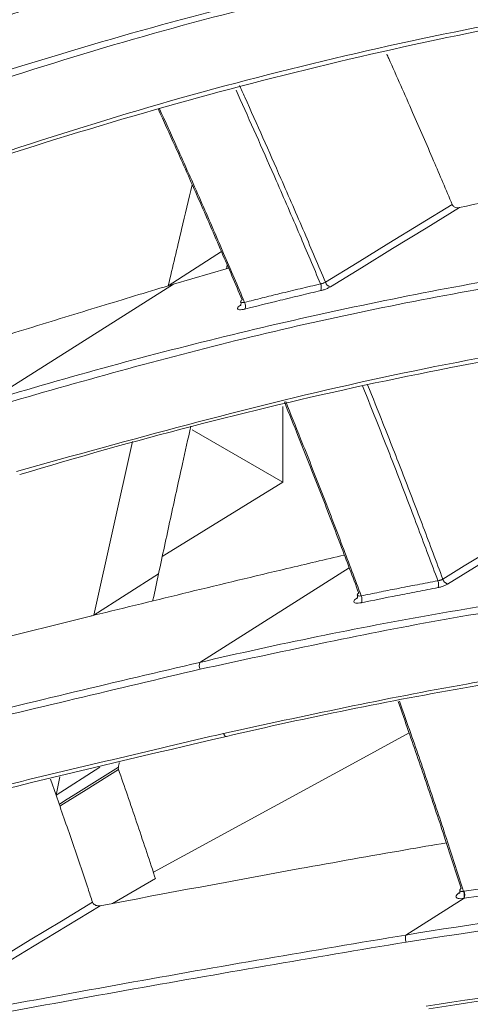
# Model space of a CAD drawing. Header units: millimetres. Extents: x 0 to 1118, y 0 to 864.
# Tile 289 of 313: x 831.27 to 835.42, y 592.36 to 601.42. Entities that reach past the tile are written whole.
import ezdxf

# ---------------------------------------------------------------- set-up
doc = ezdxf.new("R2010")
doc.units = ezdxf.units.MM

msp = doc.modelspace()

# ---------------------------------------------------------------- linework, layer by layer
at = {"color": 9, "linetype": 'Continuous', "lineweight": 0}
for p, q in [((833.129, 599.2887), (832.6393, 598.9742)), ((832.6862, 598.9884), (830.9898, 597.9147)), ((834.3046, 596.379), (832.9284, 595.5098)), ((832.5497, 596.3244), (831.9555, 595.9429)), ((834.3746, 596.1016), (834.3798, 596.105)), ((832.0093, 594.5461), (831.6067, 594.2876)), ((835.3609, 593.4043), (836.0676, 593.5131)), ((835.3139, 593.389), (835.3219, 593.3942)), ((835.3568, 593.4037), (835.3609, 593.4043)), ((835.3619, 593.3397), (834.8263, 593.0023))]:
    msp.add_line(p, q, dxfattribs=at)
at = {"color": 7, "linetype": 'Continuous', "lineweight": 15}
for p, q in [((833.1746, 599.1305), (833.1823, 599.1639)), ((833.1942, 599.1362), (832.6862, 598.9884)), ((832.6862, 598.9884), (832.6393, 598.9742)), ((833.6924, 597.167), (833.6924, 597.8637)), ((832.8594, 597.6479), (833.6924, 597.167)), ((832.3106, 597.5427), (831.9555, 595.9429)), ((832.5839, 596.4832), (833.6924, 597.167)), ((831.6418, 594.4568), (831.6067, 594.2876)), ((831.5544, 594.4356), (831.6067, 594.2876)), ((832.1266, 593.2928), (832.5205, 593.5227))]:
    msp.add_line(p, q, dxfattribs=at)
at = {"color": 9, "linetype": 'Continuous', "lineweight": 0, "flags": 128}
for points in [[(834.0849, 599.0069), (834.3765, 599.1856), (834.6681, 599.3643), (834.9597, 599.5429), (835.2513, 599.7216)], [(835.3182, 599.6923), (835.011, 599.504), (834.7038, 599.3158), (834.4171, 599.1401), (834.1304, 598.9644)], [(835.1648, 596.2759), (835.3632, 596.3967), (835.5616, 596.5175), (835.9487, 596.7532), (836.3358, 596.9889)], [(836.4025, 596.9567), (836.1826, 596.8227), (835.7854, 596.5808), (835.4977, 596.4056), (835.2099, 596.2303)], [(831.6359, 594.204), (831.6857, 594.2353), (831.7887, 594.3), (831.9843, 594.4229), (832.18, 594.5457)], [(832.1814, 594.5256), (831.8828, 594.338), (831.8826, 594.3379), (831.6767, 594.2086), (831.6419, 594.1867)], [(835.3139, 593.389), (835.3205, 593.3891), (835.3211, 593.3892)], [(830.7963, 592.6099), (831.0828, 592.7834), (831.3692, 592.957), (831.6556, 593.1305), (831.9421, 593.304)], [(835.3619, 593.3397), (835.3619, 593.3397), (835.3598, 593.3393), (835.3588, 593.3392), (835.3577, 593.339)], [(832.014, 593.2719), (831.7097, 593.0875), (831.4053, 592.9031), (831.1233, 592.7322), (830.8413, 592.5614)]]:
    msp.add_lwpolyline(points, dxfattribs=at)
at = {"color": 7, "linetype": 'Continuous', "lineweight": 15, "flags": 128}
for points in [[(834.8556, 594.8604), (834.4366, 594.6324), (832.5019, 593.5794)], [(833.1487, 594.857), (833.1519, 594.8489), (833.1553, 594.8418), (833.159, 594.8358), (833.1627, 594.8313), (833.1664, 594.8283), (833.1699, 594.8269), (833.173, 594.8273), (833.1757, 594.8294)]]:
    msp.add_lwpolyline(points, dxfattribs=at)
at = {"color": 9, "linetype": 'Continuous', "lineweight": 0}
for centre, radius, start, end in [((833.9616, 598.9571), 0.0859, 341.1951, 23.36224), ((834.147, 599.0278), 0.0655, 198.56408, 255.32229), ((833.2636, 598.7862), 0.0854, 341.99871, 24.37266), ((835.2307, 596.296), 0.0689, 196.99246, 252.43765), ((835.0335, 596.2273), 0.0927, 341.15406, 21.0719), ((834.3291, 596.0871), 0.0923, 341.97205, 22.0727), ((833.0176, 595.4835), 0.093, 163.59, 203.42009), ((835.2634, 593.3699), 0.0993, 341.88065, 19.8777), ((835.2675, 593.3706), 0.0993, 341.87565, 19.87788), ((834.922, 592.9718), 0.1005, 162.33129, 199.90039)]:
    msp.add_arc(centre, radius, start, end, dxfattribs=at)
for points, knots in [([(829.0226, 600.2202), (829.0226, 600.2202), (829.986, 600.5788), (831.9324, 601.2291), (834.8597, 601.9709), (837.7924, 602.4721), (840.6491, 602.7159), (843.4494, 602.7126), (846.1931, 602.4673), (848.9331, 601.9651), (850.7395, 601.4511), (851.6335, 601.1494), (851.6335, 601.1494)], [0, 0, 0, 0, 0.000001, 0.129872, 0.260449, 0.387211, 0.514752, 0.634012, 0.75403, 0.876553, 0.999999, 1, 1, 1, 1]), ([(851.6094, 601.0907), (850.7379, 601.3588), (848.9949, 601.8948), (846.2854, 602.3894), (843.5186, 602.6508), (840.6762, 602.6573), (837.7946, 602.4128), (834.872, 601.9104), (831.9402, 601.1799), (830.0026, 600.5012), (829.031, 600.1609)], [0, 0, 0, 0, 0.119572, 0.239151, 0.362177, 0.485213, 0.611968, 0.739525, 0.8694, 1, 1, 1, 1]), ([(833.2939, 600.8163), (833.3103, 600.7801), (833.4396, 600.4954), (833.6399, 600.0443), (833.8861, 599.4771), (834.0207, 599.1588), (834.0849, 599.0069)], [0, 0, 0, 0, 0.060162, 0.473279, 0.748588, 1, 1, 1, 1]), ([(834.0404, 598.9911), (833.9767, 599.1418), (833.8427, 599.4588), (833.5971, 600.0245), (833.4007, 600.4672), (833.2752, 600.7436), (833.2625, 600.7716)], [0, 0, 0, 0, 0.253455, 0.533091, 0.952701, 1, 1, 1, 1]), ([(832.5582, 600.6026), (832.6119, 600.4846), (832.7395, 600.2043), (832.9365, 599.7609), (833.1442, 599.2851), (833.2775, 598.9717), (833.3414, 598.8215)], [0, 0, 0, 0, 0.19907, 0.473228, 0.747406, 1, 1, 1, 1]), ([(830.9898, 597.9147), (830.9898, 597.9147), (831.7322, 598.1388), (833.2237, 598.5455), (835.4865, 599.0259), (837.7712, 599.3673), (840.2425, 599.5758), (842.8897, 599.6003), (845.6923, 599.3826), (848.47, 598.9135), (850.2885, 598.4303), (851.1894, 598.1452), (851.1894, 598.1452)], [0, 0, 0, 0, 0.000001, 0.111086, 0.222167, 0.334764, 0.447357, 0.585045, 0.7236, 0.861309, 0.999999, 1, 1, 1, 1]), ([(851.1665, 598.0859), (850.2668, 598.3443), (848.4609, 598.8631), (845.6894, 599.3169), (842.8853, 599.5393), (840.2521, 599.5142), (837.7992, 599.3087), (835.5283, 598.97), (833.2567, 598.4976), (831.7496, 598.068), (830.9961, 597.8533)], [0, 0, 0, 0, 0.1376894, 0.2763789, 0.4140537, 0.5526178, 0.6636792, 0.7747446, 0.8873706, 1, 1, 1, 1]), ([(833.3414, 598.8215), (833.3956, 598.8351), (833.5039, 598.8623), (833.6746, 598.9041), (833.8534, 598.9472), (833.9781, 598.9765), (834.0404, 598.9911)], [0, 0, 0, 0, 0.232719, 0.465443, 0.732718, 1, 1, 1, 1]), ([(834.0404, 598.9911), (834.0429, 598.9915), (834.0479, 598.9924), (834.0557, 598.9944), (834.0636, 598.9969), (834.0713, 598.9999), (834.0786, 599.0032), (834.0828, 599.0057), (834.0849, 599.0069)], [0, 0, 0, 0, 0.158417, 0.320826, 0.488355, 0.660786, 0.827908, 1, 1, 1, 1]), ([(834.0429, 598.9294), (833.9806, 598.9147), (833.8561, 598.8855), (833.6234, 598.8294), (833.453, 598.7869), (833.3448, 598.7598)], [0, 0, 0, 0, 0.267276, 0.534557, 1, 1, 1, 1]), ([(834.0429, 598.9294), (834.0477, 598.9306), (834.0574, 598.933), (834.0726, 598.9378), (834.0882, 598.9435), (834.1034, 598.95), (834.1178, 598.957), (834.1262, 598.9619), (834.1304, 598.9644)], [0, 0, 0, 0, 0.1578326, 0.3196545, 0.4872931, 0.659767, 0.8274551, 1, 1, 1, 1]), ([(833.3063, 598.8264), (833.3065, 598.8255), (833.3073, 598.8227), (833.3143, 598.8203), (833.326, 598.8192), (833.3362, 598.8207), (833.3414, 598.8215)], [0, 0, 0, 0, 0.141341, 0.427808, 0.714096, 1, 1, 1, 1]), ([(833.304, 598.796), (833.3026, 598.7951), (833.2938, 598.7892), (833.2813, 598.7785), (833.2742, 598.7661), (833.2779, 598.7572), (833.2921, 598.7529), (833.315, 598.7533), (833.3349, 598.7577), (833.3448, 598.7598)], [0, 0, 0, 0, 0.03143, 0.192448, 0.353832, 0.515454, 0.677075, 0.838519, 1, 1, 1, 1]), ([(835.12, 596.2606), (835.0606, 596.4198), (834.9419, 596.7383), (834.7583, 597.2163), (834.5867, 597.6549), (834.4743, 597.9341), (834.426, 598.0538)], [0, 0, 0, 0, 0.266194, 0.532426, 0.799479, 1, 1, 1, 1]), ([(834.473, 598.0636), (834.5205, 597.9458), (834.6317, 597.6694), (834.8024, 597.2332), (834.9861, 596.755), (835.1053, 596.4356), (835.1648, 596.2759)], [0, 0, 0, 0, 0.19782, 0.464258, 0.732109, 1, 1, 1, 1]), ([(833.7195, 597.908), (833.7656, 597.7943), (833.8784, 597.5157), (834.0531, 597.0718), (834.2391, 596.5901), (834.3578, 596.2734), (834.4147, 596.1217)], [0, 0, 0, 0, 0.191215, 0.468345, 0.745497, 1, 1, 1, 1]), ([(832.9284, 595.5098), (832.9284, 595.5098), (833.6493, 595.6778), (835.0959, 595.9739), (837.2846, 596.2949), (839.4881, 596.4849), (841.7172, 596.5376), (843.9594, 596.4436), (846.2041, 596.1943), (848.4303, 595.7874), (849.8936, 595.4096), (850.6201, 595.1937), (850.6201, 595.1937)], [0, 0, 0, 0, 0.000001, 0.122322, 0.24464, 0.368523, 0.492402, 0.61903, 0.746162, 0.872802, 0.999999, 1, 1, 1, 1]), ([(850.5982, 595.1336), (849.8722, 595.3331), (848.4168, 595.7328), (846.1947, 596.1298), (843.9506, 596.3816), (841.7209, 596.4743), (839.5108, 596.4232), (837.32, 596.2346), (835.1241, 595.9216), (833.6629, 595.6049), (832.9323, 595.4466)], [0, 0, 0, 0, 0.1266283, 0.2538223, 0.3804425, 0.5075781, 0.629876, 0.7521776, 0.8760871, 1, 1, 1, 1]), ([(835.12, 596.2606), (835.1225, 596.261), (835.1275, 596.2617), (835.1354, 596.2636), (835.1434, 596.2659), (835.1511, 596.2689), (835.1585, 596.2722), (835.1627, 596.2746), (835.1648, 596.2759)], [0, 0, 0, 0, 0.159025, 0.322155, 0.489273, 0.661272, 0.828177, 1, 1, 1, 1]), ([(834.4147, 596.1217), (834.4692, 596.1329), (834.5784, 596.1553), (834.7505, 596.1896), (834.931, 596.2249), (835.057, 596.2487), (835.12, 596.2606)], [0, 0, 0, 0, 0.232289, 0.464581, 0.732288, 1, 1, 1, 1]), ([(835.1212, 596.1973), (835.0583, 596.1854), (834.9325, 596.1616), (834.6977, 596.1158), (834.5259, 596.0807), (834.4169, 596.0585)], [0, 0, 0, 0, 0.2677065, 0.535419, 1, 1, 1, 1]), ([(835.1212, 596.1973), (835.1261, 596.1983), (835.136, 596.2004), (835.1515, 596.2047), (835.1673, 596.21), (835.1827, 596.2162), (835.1972, 596.223), (835.2056, 596.2279), (835.2099, 596.2303)], [0, 0, 0, 0, 0.1586645, 0.3214277, 0.4886276, 0.66066, 0.8279091, 1, 1, 1, 1]), ([(834.3746, 596.1016), (834.3732, 596.1007), (834.3644, 596.0948), (834.352, 596.0839), (834.345, 596.0706), (834.349, 596.0604), (834.3635, 596.0546), (834.3867, 596.0534), (834.4068, 596.0568), (834.4169, 596.0585)], [0, 0, 0, 0, 0.030531, 0.191984, 0.353598, 0.515285, 0.676923, 0.838445, 1, 1, 1, 1]), ([(834.3795, 596.1284), (834.3798, 596.1273), (834.3805, 596.1243), (834.3875, 596.1214), (834.3992, 596.1199), (834.4095, 596.1211), (834.4147, 596.1217)], [0, 0, 0, 0, 0.147328, 0.431738, 0.715987, 1, 1, 1, 1]), ([(834.7662, 595.1524), (834.8012, 595.0534), (834.8951, 594.7884), (835.0427, 594.3572), (835.2049, 593.8733), (835.3077, 593.5555), (835.3568, 593.4037)], [0, 0, 0, 0, 0.169703, 0.454527, 0.739374, 1, 1, 1, 1]), ([(834.8263, 593.0023), (834.8263, 593.0023), (835.4416, 593.1039), (836.6746, 593.2778), (838.5333, 593.4485), (840.3988, 593.5248), (842.2918, 593.5031), (844.2045, 593.3758), (846.1305, 593.1358), (848.0423, 592.7827), (849.3024, 592.4712), (849.9289, 592.2962), (849.9289, 592.2962)], [0, 0, 0, 0, 0.000001, 0.121674, 0.243345, 0.366131, 0.488915, 0.616491, 0.744432, 0.872018, 0.999999, 1, 1, 1, 1]), ([(849.9081, 592.2353), (849.2819, 592.3986), (848.0275, 592.7256), (846.1188, 593.0713), (844.1941, 593.3129), (842.2897, 593.4389), (840.4091, 593.461), (838.5521, 593.3846), (836.6899, 593.2195), (835.4483, 593.0316), (834.8276, 592.9376)], [0, 0, 0, 0, 0.127578, 0.255557, 0.383129, 0.511071, 0.632731, 0.754394, 0.877196, 1, 1, 1, 1]), ([(835.3139, 593.389), (835.3126, 593.3881), (835.3038, 593.3822), (835.2914, 593.371), (835.2846, 593.3568), (835.2888, 593.3453), (835.3037, 593.3381), (835.3272, 593.3353), (835.3476, 593.3378), (835.3577, 593.339)], [0, 0, 0, 0, 0.029564, 0.191257, 0.353027, 0.514824, 0.676587, 0.838293, 1, 1, 1, 1]), ([(835.3568, 593.4037), (835.3516, 593.4032), (835.3413, 593.4022), (835.3296, 593.4041), (835.3225, 593.4075), (835.3218, 593.4108), (835.3215, 593.4119)], [0, 0, 0, 0, 0.28135, 0.562836, 0.844481, 1, 1, 1, 1]), ([(836.0676, 593.4485), (835.8323, 593.4133), (835.597, 593.3781), (835.3619, 593.3397), (835.3619, 593.3397)], [0, 0, 0, 0, 0.99998, 1, 1, 1, 1])]:
    msp.add_open_spline(points, degree=3, knots=knots, dxfattribs=at)
at = {"color": 7, "linetype": 'Continuous', "lineweight": 15}
for points, knots in [([(829.3072, 599.5784), (830.3551, 599.943), (832.4577, 600.6745), (835.5847, 601.4139), (838.6608, 601.8841), (841.4924, 602.0576), (844.1479, 601.9926), (846.6301, 601.7258), (849.1053, 601.2603), (850.7284, 600.7645), (851.5399, 600.5167)], [0, 0, 0, 0, 0.14317, 0.287285, 0.419958, 0.553535, 0.663852, 0.774163, 0.887084, 1, 1, 1, 1]), ([(851.5637, 600.4938), (851.5637, 600.4938), (850.7796, 600.7549), (849.1874, 601.2105), (846.7398, 601.6893), (844.2365, 601.9623), (841.5496, 602.0303), (838.6969, 601.8544), (835.628, 601.389), (832.4978, 600.6346), (830.3878, 599.9385), (829.3382, 599.5477), (829.3382, 599.5477)], [0, 0, 0, 0, 0.0000006, 0.1099312, 0.2205324, 0.3331466, 0.446414, 0.5790774, 0.7126688, 0.8558483, 0.9999994, 1, 1, 1, 1]), ([(832.0084, 601.752), (831.9906, 601.7462), (831.765, 601.6733), (831.3338, 601.5196), (830.9212, 601.3686), (830.7148, 601.2931)], [0, 0, 0, 0, 0.041031, 0.520459, 1, 1, 1, 1]), ([(834.6499, 601.1047), (834.656, 601.0912), (834.7366, 600.9125), (834.8802, 600.5857), (835.0747, 600.1382), (835.1944, 599.8559), (835.2513, 599.7216)], [0, 0, 0, 0, 0.029253, 0.388659, 0.709063, 1, 1, 1, 1]), ([(833.3187, 598.8449), (833.2563, 598.9913), (833.1247, 599.3006), (832.9188, 599.772), (832.724, 600.2106), (832.5984, 600.4862), (832.5467, 600.5998)], [0, 0, 0, 0, 0.249882, 0.527647, 0.80539, 1, 1, 1, 1]), ([(838.426, 600.2801), (838.1061, 600.2314), (837.408, 600.1252), (836.3718, 599.9281), (835.6571, 599.7681), (835.3182, 599.6923)], [0, 0, 0, 0, 0.3079873, 0.6718848, 1, 1, 1, 1]), ([(832.8599, 599.9029), (832.8269, 599.766), (832.752, 599.4561), (832.6797, 599.1468), (832.6393, 598.9742)], [0, 0, 0, 0, 0.441953, 1, 1, 1, 1]), ([(835.2513, 599.7216), (835.2536, 599.7173), (835.2583, 599.7088), (835.2703, 599.6991), (835.285, 599.6925), (835.3017, 599.6897), (835.3128, 599.6914), (835.3182, 599.6923)], [0, 0, 0, 0, 0.182703, 0.364948, 0.558518, 0.783067, 1, 1, 1, 1]), ([(832.6393, 598.9742), (832.433, 598.9117), (832.0048, 598.7818), (831.3525, 598.582), (830.7224, 598.3875), (830.3144, 598.2603), (830.1303, 598.2029)], [0, 0, 0, 0, 0.247689, 0.514179, 0.780755, 1, 1, 1, 1]), ([(831.2431, 597.2659), (832.2916, 597.5571), (834.3954, 598.1416), (837.5176, 598.665), (840.5862, 598.9249), (843.2164, 598.9081), (845.4744, 598.7207), (847.3635, 598.4445), (849.244, 598.0565), (850.4811, 597.6944), (851.0997, 597.5134)], [0, 0, 0, 0, 0.159169, 0.31939, 0.467986, 0.617595, 0.712568, 0.807538, 0.90377, 1, 1, 1, 1]), ([(851.1224, 597.4912), (851.1224, 597.4912), (850.5163, 597.6806), (849.2918, 598.021), (847.4237, 598.415), (845.5258, 598.6922), (843.2588, 598.881), (840.6202, 598.8967), (837.5589, 598.641), (834.4329, 598.1027), (832.3232, 597.5541), (831.2721, 597.2366), (831.2721, 597.2366)], [0, 0, 0, 0, 0.000001, 0.094786, 0.189896, 0.285971, 0.382358, 0.530941, 0.680563, 0.839741, 0.999999, 1, 1, 1, 1]), ([(833.3048, 598.8257), (833.3058, 598.8241), (833.3098, 598.8174), (833.3091, 598.8045), (833.3059, 598.7943), (833.3033, 598.7905), (833.3034, 598.7907), (833.3034, 598.7907)], [0, 0, 0, 0, 0.110819, 0.46172, 0.698971, 0.893931, 1, 1, 1, 1]), ([(833.3187, 598.8449), (833.318, 598.8444), (833.3136, 598.8414), (833.3076, 598.8358), (833.3042, 598.8298), (833.3058, 598.8273), (833.3063, 598.8264)], [0, 0, 0, 0, 0.071963, 0.440942, 0.811721, 1, 1, 1, 1]), ([(834.392, 596.1472), (834.3362, 596.296), (834.2186, 596.6096), (834.0339, 597.0878), (833.8617, 597.525), (833.7514, 597.7973), (833.7078, 597.905)], [0, 0, 0, 0, 0.253695, 0.53485, 0.815982, 1, 1, 1, 1]), ([(832.5497, 596.3244), (832.5859, 596.4929), (832.6584, 596.8297), (832.7574, 597.2821), (832.8206, 597.5662), (832.8463, 597.6816)], [0, 0, 0, 0, 0.372645, 0.745289, 1, 1, 1, 1]), ([(834.2602, 596.4971), (834.0837, 596.4556), (833.6079, 596.3439), (832.8398, 596.1595), (832.2467, 596.0142), (831.9555, 595.9429)], [0, 0, 0, 0, 0.230705, 0.622258, 1, 1, 1, 1]), ([(832.4965, 596.075), (832.4972, 596.0785), (832.5148, 596.1616), (832.5326, 596.2448), (832.5497, 596.3244)], [0, 0, 0, 0, 0.042081, 1, 1, 1, 1]), ([(834.3778, 596.1277), (834.3792, 596.1246), (834.3828, 596.1163), (834.3803, 596.1037), (834.3769, 596.0972), (834.3766, 596.0969), (834.3764, 596.0968)], [0, 0, 0, 0, 0.222096, 0.586543, 0.823098, 1, 1, 1, 1]), ([(834.392, 596.1472), (834.3913, 596.1468), (834.3869, 596.1438), (834.381, 596.1381), (834.3775, 596.1319), (834.379, 596.1292), (834.3795, 596.1284)], [0, 0, 0, 0, 0.070641, 0.444418, 0.819159, 1, 1, 1, 1]), ([(831.9555, 595.9429), (831.9447, 595.9403), (831.6719, 595.8731), (831.3986, 595.8049), (831.136, 595.7395)], [0, 0, 0, 0, 0.03972, 1, 1, 1, 1]), ([(833.1487, 594.857), (833.8931, 595.0178), (835.3842, 595.3397), (837.6349, 595.6526), (839.8931, 595.8339), (842.1026, 595.8649), (844.2591, 595.7555), (846.3643, 595.5084), (848.463, 595.1286), (849.8449, 594.752), (850.5358, 594.5637)], [0, 0, 0, 0, 0.128383, 0.257187, 0.385582, 0.514447, 0.634915, 0.75538, 0.877692, 1, 1, 1, 1]), ([(850.5575, 594.5423), (850.5575, 594.5423), (849.8821, 594.7406), (848.517, 595.0916), (846.4337, 595.4792), (844.3171, 595.7282), (842.1425, 595.8393), (839.9216, 595.8071), (837.6662, 595.6277), (835.4141, 595.307), (833.9209, 595.0031), (833.1757, 594.8294), (833.1757, 594.8294)], [0, 0, 0, 0, 0.000001, 0.120194, 0.240866, 0.362957, 0.485507, 0.613901, 0.742775, 0.871174, 0.999999, 1, 1, 1, 1]), ([(824.1008, 593.2556), (824.8013, 593.4488), (826.2033, 593.8356), (828.377, 594.4023), (830.622, 594.9638), (832.162, 595.3311), (832.9284, 595.5098), (832.9284, 595.5098)], [0, 0, 0, 0, 0.235203, 0.470779, 0.735392, 0.999998, 1, 1, 1, 1]), ([(832.9323, 595.4466), (832.1643, 595.2651), (830.6285, 594.9022), (828.3851, 594.3397), (826.2134, 593.7739), (824.8125, 593.3875), (824.1115, 593.1941)], [0, 0, 0, 0, 0.264632, 0.529255, 0.764453, 1, 1, 1, 1]), ([(835.334, 593.4313), (835.2855, 593.5811), (835.1835, 593.8966), (835.0221, 594.378), (834.8772, 594.801), (834.7861, 595.0584), (834.7537, 595.1499)], [0, 0, 0, 0, 0.261703, 0.551035, 0.840344, 1, 1, 1, 1]), ([(824.3326, 592.6064), (825.1197, 592.8233), (826.694, 593.2571), (828.948, 593.8392), (831.1015, 594.3745), (832.466, 594.6961), (833.1487, 594.857)], [0, 0, 0, 0, 0.2646555, 0.5293217, 0.7645329, 1, 1, 1, 1]), ([(833.1757, 594.8294), (833.1757, 594.8294), (831.8136, 594.5122), (829.6666, 593.9909), (826.716, 593.2285), (825.1404, 592.7943), (824.3526, 592.5772)], [0, 0, 0, 0, 0.000002, 0.470611, 0.735298, 1, 1, 1, 1]), ([(832.18, 594.5457), (832.1797, 594.5435), (832.179, 594.539), (832.1795, 594.5333), (832.1804, 594.5288), (832.1811, 594.5266), (832.1814, 594.5256)], [0, 0, 0, 0, 0.3344926, 0.678772, 0.8388197, 1, 1, 1, 1]), ([(832.18, 594.5457), (832.1814, 594.5529), (832.1844, 594.5676), (832.1873, 594.5822), (832.1888, 594.5897)], [0, 0, 0, 0, 0.490019, 1, 1, 1, 1]), ([(832.5205, 593.5227), (832.5181, 593.53), (832.4887, 593.6199), (832.4317, 593.7923), (832.3485, 594.04), (832.2652, 594.2844), (832.2089, 594.4463), (832.1814, 594.5256)], [0, 0, 0, 0, 0.021978, 0.268967, 0.515955, 0.762943, 1, 1, 1, 1]), ([(831.9421, 593.304), (831.9283, 593.3456), (831.8906, 593.4595), (831.8281, 593.6458), (831.7543, 593.8627), (831.6806, 594.0767), (831.6309, 594.2183), (831.6067, 594.2876)], [0, 0, 0, 0, 0.126964, 0.347546, 0.56812, 0.788702, 1, 1, 1, 1]), ([(835.1977, 593.8503), (835.0724, 593.8288), (834.624, 593.7518), (833.565, 593.5632), (832.6263, 593.3869), (832.014, 593.2719)], [0, 0, 0, 0, 0.1188331, 0.4252722, 1, 1, 1, 1]), ([(835.3204, 593.4117), (835.3215, 593.406), (835.3235, 593.3962), (835.32, 593.3867), (835.3178, 593.3839), (835.3184, 593.3845), (835.3185, 593.3846)], [0, 0, 0, 0, 0.4166726, 0.7158826, 0.9684941, 1, 1, 1, 1]), ([(835.3215, 593.4119), (835.3211, 593.4128), (835.3196, 593.4157), (835.3231, 593.422), (835.329, 593.4278), (835.3333, 593.4308), (835.334, 593.4313)], [0, 0, 0, 0, 0.170413, 0.550684, 0.930561, 1, 1, 1, 1]), ([(831.9421, 593.304), (831.944, 593.2999), (831.9478, 593.2915), (831.9588, 593.2816), (831.973, 593.2743), (831.9921, 593.2696), (832.0061, 593.2711), (832.014, 593.2719)], [0, 0, 0, 0, 0.164319, 0.328105, 0.504196, 0.716041, 1, 1, 1, 1]), ([(824.883, 591.0694), (825.6758, 591.2451), (827.2632, 591.5968), (829.7163, 592.0902), (832.2415, 592.5631), (833.9677, 592.8603), (834.8263, 593.0023), (834.8263, 593.0023)], [0, 0, 0, 0, 0.236149, 0.472797, 0.736403, 0.999999, 1, 1, 1, 1]), ([(834.8276, 592.9376), (833.967, 592.7919), (832.2458, 592.5004), (829.7227, 592.0259), (827.272, 591.5334), (825.6859, 591.1821), (824.8921, 591.0063)], [0, 0, 0, 0, 0.263625, 0.527242, 0.76339, 1, 1, 1, 1]), ([(835.0122, 592.3487), (835.6435, 592.4438), (836.9075, 592.6342), (838.8091, 592.7975), (840.713, 592.8674), (842.5889, 592.8325), (844.4345, 592.698), (846.2506, 592.4631), (848.0605, 592.1325), (849.2546, 591.8233), (849.8516, 591.6687)], [0, 0, 0, 0, 0.126999, 0.254297, 0.381304, 0.508639, 0.630813, 0.752984, 0.876493, 1, 1, 1, 1]), ([(849.8723, 591.6482), (849.8722, 591.6482), (849.2843, 591.8107), (848.1004, 592.1016), (846.2994, 592.4376), (844.4772, 592.6726), (842.6207, 592.8083), (840.7386, 592.8423), (838.8366, 592.7736), (836.9341, 592.6046), (835.6693, 592.4272), (835.0374, 592.3228), (835.0374, 592.3228)], [0, 0, 0, 0, 0.000001, 0.122148, 0.244298, 0.367807, 0.491319, 0.618329, 0.74567, 0.872683, 0.999999, 1, 1, 1, 1])]:
    msp.add_open_spline(points, degree=3, knots=knots, dxfattribs=at)

doc.saveas('drawing.dxf')
